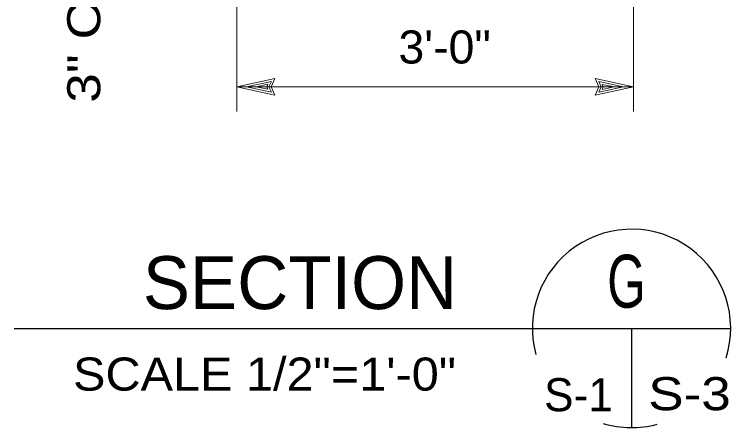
# Model space of a CAD drawing. Extents: x -28.1 to 13.9, y -16.1 to 13.9.
# Drawn here: x -24.037 to -21.328, y 0.29 to 1.852 of the extents above; entities that cross this region are included whole.
import ezdxf
from ezdxf.enums import TextEntityAlignment as Align

# ---------------------------------------------------------------- set-up
doc = ezdxf.new("R2010")
doc.units = 0
doc.header["$LTSCALE"] = 0.05
doc.layers.add('1', color=7, linetype='Continuous', lineweight=13)

msp = doc.modelspace()

# ---------------------------------------------------------------- linework, layer by layer
at = {"layer": '1'}
for p, q in [((-23.19604, 2.07369), (-23.19604, 1.48469)), ((-21.69604, 2.07369), (-21.69604, 1.48469)), ((-23.19604, 1.57769), (-23.05204, 1.60869)), ((-21.69604, 1.57769), (-21.84004, 1.60869)), ((-23.19604, 1.57769), (-21.69604, 1.57769)), ((-23.19604, 1.57769), (-23.05204, 1.54669)), ((-23.15904, 1.57769), (-23.06504, 1.59769)), ((-23.15904, 1.57769), (-23.06504, 1.55769)), ((-23.12304, 1.57769), (-23.07804, 1.58769)), ((-23.12304, 1.57769), (-23.07804, 1.56869)), ((-23.07804, 1.58769), (-23.08204, 1.57769)), ((-23.08204, 1.57769), (-23.07804, 1.56869)), ((-23.06504, 1.59769), (-23.07404, 1.57769)), ((-23.07404, 1.57769), (-23.06504, 1.55769)), ((-21.69604, 1.57769), (-21.84004, 1.54669)), ((-21.73304, 1.57769), (-21.82704, 1.59769)), ((-21.81804, 1.57769), (-21.82704, 1.59769)), ((-21.73304, 1.57769), (-21.82704, 1.55769)), ((-21.82704, 1.55769), (-21.81804, 1.57769)), ((-21.76904, 1.57769), (-21.81404, 1.58669)), ((-21.81004, 1.57769), (-21.81404, 1.58669)), ((-21.76904, 1.57769), (-21.81404, 1.56769)), ((-21.81404, 1.56769), (-21.81004, 1.57769))]:
    msp.add_line(p, q, dxfattribs=at)
at = {"layer": '1', "lineweight": 25}
for p, q in [((-24.03704, 0.66469), (-21.32804, 0.66469)), ((-21.70304, 0.66469), (-21.70304, 0.28969))]:
    msp.add_line(p, q, dxfattribs=at)
at = {"layer": '1'}
for points in [[(-23.05204, 1.60869), (-23.06604, 1.57769), (-23.05204, 1.54669)], [(-21.84004, 1.54669), (-21.82604, 1.57769), (-21.84004, 1.60869)]]:
    msp.add_lwpolyline(points, dxfattribs=at)
at = {"layer": '1', "lineweight": 25}
for start, end in [(342.70891, 195.26862), (253.4742, 284.92162)]:
    msp.add_arc((-21.70304, 0.66469), 0.375, start, end, dxfattribs=at)

# ---------------------------------------------------------------- texts
at = {"layer": '1', "width": 1.2}
msp.add_text('3" CLR.', height=0.125, rotation=90, dxfattribs=at).set_placement((-23.71204, 2.21333), align=Align.RIGHT)
at = {"layer": '1'}
for s, height, width, p in [('3\'-0"', 0.125, 1.05, (-22.40969, 1.66569)), ('G', 0.2, 0.7, (-21.72189, 0.74308)), ('S-3', 0.125, 1.2, (-21.48368, 0.35569))]:
    msp.add_text(s, height=height, dxfattribs=dict(at, width=width)).set_placement(p, align=Align.CENTER)
for s, height, p in [('SECTION', 0.2, (-22.95664, 0.73769)), ('S-1', 0.125, (-21.90369, 0.35169))]:
    msp.add_text(s, height=height, dxfattribs=at).set_placement(p, align=Align.CENTER)
at = {"layer": '1', "width": 1.1}
msp.add_text('SCALE 1/2"=1\'-0"', height=0.125, dxfattribs=at).set_placement((-23.81504, 0.42969))

doc.saveas('drawing.dxf')
